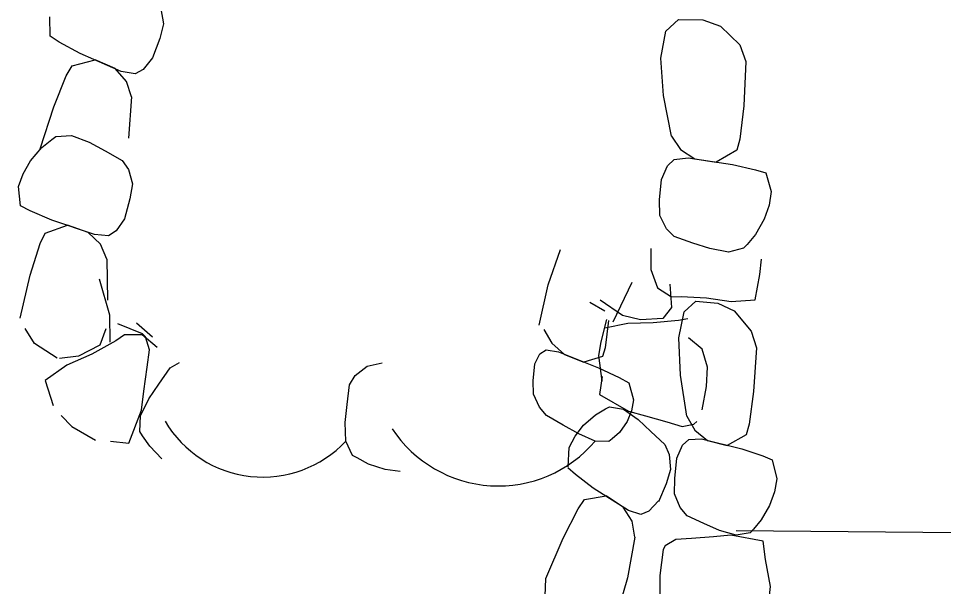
# Model space of a CAD drawing. Extents: x 588843 to 2552415, y 180129 to 269402.
# Drawn here: x 593574.83 to 593607.83, y 186546.98 to 186567.23 of the extents above; entities that cross this region are included whole.
import ezdxf

# ---------------------------------------------------------------- set-up
doc = ezdxf.new("R2010")
doc.units = 0
for name, color, linetype in [('E_DRN', 7, 'Continuous'), ('E_DRN_RipRap', 7, 'Continuous'), ('E_DWY', 7, 'Continuous')]:
    doc.layers.add(name, color=color, linetype=linetype)

# ---------------------------------------------------------------- blocks, each defined once
blk = doc.blocks.new('CULV2')
at = {"layer": 'E_DRN'}
blk.add_arc((19.68, 14.76), 24.6, 216.8699, 323.1301, dxfattribs=at)

msp = doc.modelspace()

# ---------------------------------------------------------------- linework, layer by layer
at = {"layer": 'E_DRN_RipRap'}
for p, q in [((593579.911, 186567.576), (593580.012, 186567.048)), ((593575.959, 186566.601), (593575.951, 186567.297)), ((593597.93, 186566.777), (593598.376, 186567.196)), ((593598.376, 186567.196), (593599.241, 186567.191)), ((593599.241, 186567.191), (593599.879, 186566.963)), ((593580.012, 186567.048), (593579.871, 186566.517)), ((593599.879, 186566.963), (593600.57, 186566.291)), ((593576.29, 186566.395), (593575.959, 186566.601)), ((593579.871, 186566.517), (593579.616, 186565.826)), ((593597.746, 186565.824), (593597.93, 186566.777)), ((593577.033, 186565.991), (593576.29, 186566.395)), ((593600.57, 186566.291), (593600.786, 186565.702)), ((593578.499, 186565.348), (593577.033, 186565.991)), ((593579.616, 186565.826), (593579.287, 186565.416)), ((593597.844, 186564.493), (593597.746, 186565.824)), ((593576.54, 186565.192), (593576.75, 186565.544)), ((593576.75, 186565.544), (593577.571, 186565.766)), ((593578.279, 186565.446), (593577.571, 186565.766)), ((593600.786, 186565.702), (593600.714, 186564.124)), ((593576.09, 186564.088), (593576.54, 186565.192)), ((593578.686, 186564.985), (593578.279, 186565.446)), ((593578.991, 186565.266), (593578.499, 186565.348)), ((593579.287, 186565.416), (593578.991, 186565.266)), ((593578.863, 186564.44), (593578.686, 186564.985)), ((593598.132, 186563.04), (593597.844, 186564.493)), ((593578.863, 186564.44), (593578.761, 186562.966)), ((593575.607, 186562.59), (593576.09, 186564.088)), ((593600.714, 186564.124), (593600.569, 186562.937)), ((593575.667, 186562.629), (593576.022, 186562.924)), ((593576.022, 186562.924), (593576.168, 186563.032)), ((593576.168, 186563.032), (593576.727, 186563.063)), ((593576.727, 186563.063), (593577.353, 186562.823)), ((593598.132, 186563.04), (593598.446, 186562.561)), ((593600.569, 186562.937), (593600.459, 186562.541)), ((593575.265, 186562.161), (593575.667, 186562.629)), ((593577.353, 186562.823), (593577.922, 186562.515)), ((593577.922, 186562.515), (593578.536, 186562.172)), ((593598.446, 186562.561), (593598.959, 186562.225)), ((593600.459, 186562.541), (593599.726, 186562.106)), ((593597.98, 186561.984), (593598.226, 186562.208)), ((593598.226, 186562.208), (593598.722, 186562.261)), ((593598.722, 186562.261), (593600.303, 186562.032)), ((593598.959, 186562.225), (593599.726, 186562.106)), ((593574.998, 186561.698), (593575.265, 186562.161)), ((593578.536, 186562.172), (593578.76, 186561.853)), ((593578.76, 186561.853), (593578.906, 186561.338)), ((593597.77, 186561.499), (593597.98, 186561.984)), ((593600.303, 186562.032), (593601.126, 186561.841)), ((593574.835, 186561.247), (593574.998, 186561.698)), ((593601.126, 186561.841), (593601.498, 186561.731)), ((593601.498, 186561.731), (593601.689, 186561.061)), ((593574.903, 186560.558), (593574.835, 186561.247)), ((593578.906, 186561.338), (593578.811, 186560.8)), ((593597.705, 186560.763), (593597.77, 186561.499)), ((593601.689, 186561.061), (593601.61, 186560.584)), ((593575.25, 186560.381), (593574.903, 186560.558)), ((593578.811, 186560.8), (593578.616, 186560.094)), ((593597.709, 186560.211), (593597.705, 186560.763)), ((593601.61, 186560.584), (593601.43, 186560.074)), ((593576.027, 186560.043), (593575.25, 186560.381)), ((593597.945, 186559.729), (593597.709, 186560.211)), ((593577.543, 186559.527), (593576.027, 186560.043)), ((593578.616, 186560.094), (593578.324, 186559.66)), ((593601.43, 186560.074), (593601.119, 186559.535)), ((593575.604, 186559.209), (593575.783, 186559.576)), ((593575.783, 186559.576), (593576.582, 186559.864)), ((593577.316, 186559.606), (593576.582, 186559.864)), ((593577.761, 186559.183), (593577.316, 186559.606)), ((593578.324, 186559.66), (593578.041, 186559.487)), ((593598.221, 186559.455), (593597.945, 186559.729)), ((593575.25, 186558.078), (593575.604, 186559.209)), ((593578.041, 186559.487), (593577.543, 186559.527)), ((593598.886, 186559.229), (593598.221, 186559.455)), ((593599.499, 186559.029), (593598.886, 186559.229)), ((593601.119, 186559.535), (593600.824, 186559.177)), ((593577.985, 186558.658), (593577.761, 186559.183)), ((593593.734, 186557.737), (593594.173, 186558.995)), ((593597.395, 186559.038), (593597.392, 186558.286)), ((593600.157, 186558.907), (593599.499, 186559.029)), ((593600.7, 186559.042), (593600.157, 186558.907)), ((593600.824, 186559.177), (593600.7, 186559.042)), ((593577.985, 186558.658), (593578.011, 186557.188)), ((593601.276, 186558.108), (593601.333, 186558.649)), ((593597.392, 186558.286), (593597.625, 186557.629)), ((593574.898, 186556.554), (593575.25, 186558.078)), ((593577.715, 186557.949), (593578.079, 186556.665)), ((593601.11, 186557.204), (593601.276, 186558.108)), ((593593.411, 186556.302), (593593.734, 186557.737)), ((593596.717, 186557.826), (593596.037, 186556.401)), ((593597.625, 186557.629), (593598.134, 186557.304)), ((593598.064, 186557.763), (593598.128, 186556.927)), ((593598.134, 186557.304), (593598.468, 186557.321)), ((593598.468, 186557.321), (593599.372, 186557.272)), ((593599.372, 186557.272), (593600.254, 186557.148)), ((593595.753, 186556.795), (593595.213, 186557.11)), ((593596.38, 186556.646), (593595.58, 186557.185)), ((593598.128, 186556.927), (593597.821, 186556.536)), ((593598.578, 186556.774), (593598.993, 186557.154)), ((593598.993, 186557.154), (593599.782, 186557.082)), ((593599.782, 186557.082), (593600.359, 186556.807)), ((593600.254, 186557.148), (593601.11, 186557.204)), ((593578.079, 186556.665), (593578.091, 186555.695)), ((593597.023, 186556.488), (593596.38, 186556.646)), ((593598.389, 186555.845), (593598.578, 186556.774)), ((593600.359, 186556.807), (593600.974, 186556.088)), ((593579.26, 186555.985), (593578.378, 186556.344)), ((593579.618, 186555.874), (593579.04, 186556.365)), ((593595.811, 186556.506), (593595.605, 186555.709)), ((593596.576, 186556.363), (593595.746, 186556.193)), ((593595.883, 186556.461), (593595.759, 186555.488)), ((593597.479, 186556.381), (593596.576, 186556.363)), ((593597.821, 186556.536), (593597.023, 186556.488)), ((593598.384, 186556.466), (593597.479, 186556.381)), ((593598.708, 186556.529), (593598.384, 186556.466)), ((593575.407, 186555.644), (593575.077, 186556.178)), ((593577.946, 186556.163), (593577.741, 186555.587)), ((593578.615, 186555.949), (593578.312, 186555.742)), ((593579.247, 186555.953), (593578.615, 186555.949)), ((593579.78, 186555.505), (593579.247, 186555.953)), ((593579.37, 186555.879), (593579.26, 186555.985)), ((593593.569, 186556.141), (593593.854, 186555.662)), ((593600.974, 186556.088), (593601.158, 186555.487)), ((593576.219, 186555.124), (593575.407, 186555.644)), ((593577.741, 186555.587), (593576.971, 186555.199)), ((593578.312, 186555.742), (593577.445, 186555.266)), ((593579.507, 186555.421), (593579.37, 186555.879)), ((593593.854, 186555.662), (593594.316, 186555.258)), ((593595.605, 186555.709), (593595.524, 186555.223)), ((593598.45, 186554.519), (593598.389, 186555.845)), ((593599.218, 186555.446), (593598.733, 186555.843)), ((593577.445, 186555.266), (593576.562, 186554.87)), ((593579.419, 186554.803), (593579.507, 186555.421)), ((593593.251, 186554.919), (593593.437, 186555.281)), ((593593.437, 186555.281), (593593.658, 186555.414)), ((593593.658, 186555.414), (593594.103, 186555.344)), ((593594.103, 186555.344), (593595.525, 186554.782)), ((593594.316, 186555.258), (593595.006, 186554.979)), ((593595.759, 186555.488), (593595.663, 186555.177)), ((593599.416, 186554.799), (593599.218, 186555.446)), ((593601.158, 186555.487), (593601.058, 186553.931)), ((593576.971, 186555.199), (593576.3, 186555.111)), ((593580.243, 186554.774), (593580.583, 186554.965)), ((593587.273, 186554.835), (593587.812, 186554.953)), ((593593.197, 186554.31), (593593.251, 186554.919)), ((593595.663, 186555.177), (593595.006, 186554.979)), ((593595.524, 186555.223), (593595.646, 186554.305)), ((593576.562, 186554.87), (593575.79, 186554.328)), ((593579.302, 186553.948), (593579.419, 186554.803)), ((593579.842, 186554.2), (593580.243, 186554.774)), ((593586.85, 186554.503), (593587.273, 186554.835)), ((593595.525, 186554.782), (593596.266, 186554.429)), ((593599.378, 186554.11), (593599.416, 186554.799)), ((593575.79, 186554.328), (593576.071, 186553.432)), ((593586.64, 186554.174), (593586.85, 186554.503)), ((593593.203, 186553.842), (593593.197, 186554.31)), ((593595.661, 186554.465), (593595.563, 186553.827)), ((593596.266, 186554.429), (593596.601, 186554.249)), ((593598.681, 186553.059), (593598.45, 186554.519)), ((593579.227, 186553.27), (593579.302, 186553.948)), ((593579.48, 186553.667), (593579.842, 186554.2)), ((593586.557, 186553.476), (593586.64, 186554.174)), ((593596.601, 186554.249), (593596.776, 186553.637)), ((593599.219, 186553.278), (593599.378, 186554.11)), ((593601.058, 186553.931), (593600.9, 186552.767)), ((593579.181, 186553.07), (593579.48, 186553.667)), ((593593.417, 186553.378), (593593.203, 186553.842)), ((593595.563, 186553.827), (593596.594, 186553.229)), ((593596.776, 186553.637), (593596.707, 186553.25)), ((593578.768, 186552.094), (593579.227, 186553.27)), ((593586.49, 186552.832), (593586.557, 186553.476)), ((593593.667, 186553.081), (593593.417, 186553.378)), ((593595.417, 186553.102), (593595.773, 186553.313)), ((593595.773, 186553.313), (593595.918, 186553.388)), ((593595.918, 186553.388), (593596.417, 186553.299)), ((593596.417, 186553.299), (593596.936, 186552.931)), ((593576.352, 186553.084), (593576.732, 186552.682)), ((593579.161, 186552.513), (593579.181, 186553.07)), ((593594.266, 186552.735), (593593.667, 186553.081)), ((593594.993, 186552.732), (593595.417, 186553.102)), ((593596.707, 186553.25), (593596.549, 186552.86)), ((593596.594, 186553.229), (593597.199, 186553.071)), ((593597.199, 186553.071), (593597.961, 186552.85)), ((593598.681, 186553.059), (593598.957, 186552.56)), ((593576.732, 186552.682), (593577.587, 186552.204)), ((593586.508, 186552.161), (593586.49, 186552.832)), ((593594.818, 186552.423), (593594.266, 186552.735)), ((593594.689, 186552.338), (593594.993, 186552.732)), ((593596.549, 186552.86), (593596.272, 186552.476)), ((593596.936, 186552.931), (593597.395, 186552.509)), ((593597.961, 186552.85), (593598.512, 186552.686)), ((593598.512, 186552.686), (593598.931, 186552.764)), ((593598.931, 186552.764), (593599.032, 186552.86)), ((593600.9, 186552.767), (593600.791, 186552.383)), ((593579.256, 186552.358), (593579.161, 186552.513)), ((593579.519, 186551.979), (593579.256, 186552.358)), ((593594.48, 186551.933), (593594.689, 186552.338)), ((593595.41, 186552.167), (593594.818, 186552.423)), ((593596.272, 186552.476), (593596.008, 186552.241)), ((593597.395, 186552.509), (593597.889, 186552.043)), ((593598.957, 186552.56), (593599.417, 186552.187)), ((593600.791, 186552.383), (593600.113, 186552.009)), ((593578.111, 186552.162), (593578.768, 186552.094)), ((593579.951, 186551.534), (593579.519, 186551.979)), ((593586.753, 186551.657), (593586.508, 186552.161)), ((593595.898, 186552.155), (593595.41, 186552.167)), ((593596.008, 186552.241), (593595.898, 186552.155)), ((593597.889, 186552.043), (593598.041, 186551.684)), ((593598.317, 186551.561), (593598.519, 186552.025)), ((593598.519, 186552.025), (593598.749, 186552.227)), ((593598.749, 186552.227), (593599.201, 186552.241)), ((593599.201, 186552.241), (593600.638, 186551.892)), ((593599.417, 186552.187), (593600.113, 186552.009)), ((593586.91, 186551.564), (593586.753, 186551.657)), ((593594.441, 186551.247), (593594.48, 186551.933)), ((593598.041, 186551.684), (593598.096, 186551.151)), ((593600.638, 186551.892), (593601.384, 186551.638)), ((593601.384, 186551.638), (593601.721, 186551.5)), ((593587.322, 186551.348), (593586.91, 186551.564)), ((593587.914, 186551.155), (593587.322, 186551.348)), ((593598.242, 186550.837), (593598.317, 186551.561)), ((593601.721, 186551.5), (593601.88, 186550.822)), ((593588.449, 186551.085), (593587.914, 186551.155)), ((593594.704, 186550.976), (593594.427, 186551.218)), ((593595.335, 186550.491), (593594.704, 186550.976)), ((593598.096, 186551.151), (593597.934, 186550.647)), ((593597.934, 186550.647), (593597.66, 186550)), ((593598.233, 186550.291), (593598.242, 186550.837)), ((593601.88, 186550.822), (593601.798, 186550.355)), ((593596.596, 186549.688), (593595.335, 186550.491)), ((593601.798, 186550.355), (593601.623, 186549.865)), ((593594.795, 186549.751), (593595.026, 186550.078)), ((593595.026, 186550.078), (593595.799, 186550.208)), ((593596.407, 186549.811), (593595.799, 186550.208)), ((593597.668, 186550.039), (593597.321, 186549.668)), ((593598.438, 186549.794), (593598.233, 186550.291)), ((593594.259, 186548.704), (593594.795, 186549.751)), ((593596.725, 186549.307), (593596.407, 186549.811)), ((593597.034, 186549.552), (593596.596, 186549.688)), ((593597.321, 186549.668), (593597.034, 186549.552)), ((593598.684, 186549.501), (593598.438, 186549.794)), ((593601.623, 186549.865), (593601.328, 186549.355)), ((593599.285, 186549.226), (593598.684, 186549.501)), ((593601.328, 186549.355), (593601.051, 186549.024)), ((593596.824, 186548.745), (593596.725, 186549.307)), ((593599.84, 186548.98), (593599.285, 186549.226)), ((593600.437, 186548.809), (593599.84, 186548.98)), ((593601.051, 186549.024), (593600.935, 186548.9)), ((593593.649, 186547.267), (593594.259, 186548.704)), ((593596.824, 186548.745), (593596.563, 186547.289)), ((593598.279, 186548.656), (593597.904, 186548.432)), ((593598.847, 186548.694), (593598.279, 186548.656)), ((593599.632, 186548.751), (593598.847, 186548.694)), ((593600.25, 186548.814), (593599.632, 186548.751)), ((593601.396, 186548.602), (593600.25, 186548.814)), ((593600.935, 186548.9), (593600.437, 186548.809)), ((593597.904, 186548.432), (593597.836, 186548.303)), ((593601.486, 186547.949), (593601.396, 186548.602)), ((593597.836, 186548.303), (593597.718, 186547.372)), ((593601.656, 186546.984), (593601.486, 186547.949)), ((593597.718, 186547.372), (593597.716, 186546.62)), ((593593.626, 186546.64), (593593.649, 186547.267)), ((593596.563, 186547.289), (593596.183, 186546.017)), ((593601.599, 186546.442), (593601.656, 186546.984))]:
    msp.add_line(p, q, dxfattribs=at)
at = {"layer": 'E_DWY'}
msp.add_lwpolyline([(593619.074, 186548.796), (593600.433, 186548.965)], dxfattribs=at)

# ---------------------------------------------------------------- block references
at = {"layer": 'E_DRN'}
for p, xscale, yscale, rotation in [((593580.064, 186552.871), 0.16470840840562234, 0.16470840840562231, -6.281757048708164), ((593588.16, 186552.608), 0.1845369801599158, 0.1845369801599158, -3.4790834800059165)]:
    msp.add_blockref('CULV2', p, dxfattribs=dict(at, xscale=xscale, yscale=yscale, rotation=rotation))

doc.saveas('drawing.dxf')
